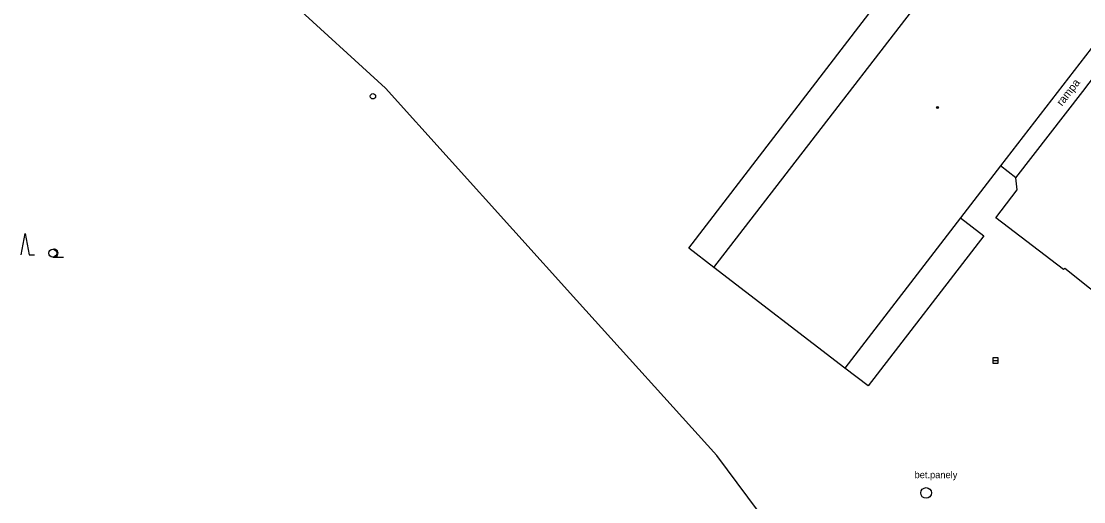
# Model space of a CAD drawing. Extents: x -595546 to -593986, y -1160845 to -1159202.
# Drawn here: x -595106 to -595006.4, y -1159415.1 to -1159370 of the extents above; entities that cross this region are included whole.
import ezdxf

# ---------------------------------------------------------------- set-up
doc = ezdxf.new("R2010")
doc.units = 0
for name, color, linetype in [('Level 27', 7, 'Continuous'), ('Level 28', 7, 'Continuous'), ('Level 36', 7, 'Continuous'), ('Level 39', 7, 'Continuous'), ('TM - budovy zdene_ betonove - VP', 7, 'Continuous'), ('TM - komunikace - VP', 7, 'Continuous'), ('TM - popis povrchu', 7, 'Continuous'), ('TM - poznamka', 7, 'Continuous'), ('TM - rozhrani mezi zpev. plochami mezi sebou - VP', 7, 'Continuous'), ('TM - rozhrani ploch obecne - VP', 7, 'Continuous')]:
    doc.layers.add(name, color=color, linetype=linetype)

msp = doc.modelspace()

# ---------------------------------------------------------------- linework, layer by layer
at = {"layer": 'Level 27'}
msp.add_line((-595014.93, -1159401.83), (-595014.43, -1159401.83), dxfattribs=at)
msp.add_lwpolyline([(-595014.93, -1159402.08), (-595014.43, -1159402.08), (-595014.43, -1159401.58), (-595014.93, -1159401.58)], close=True, dxfattribs=at)
msp.add_circle((-595021.2, -1159414.23), 0.5, dxfattribs=at)
at = {"layer": 'Level 28'}
msp.add_circle((-595073.06, -1159377.06), 0.25, dxfattribs=at)
at = {"layer": 'Level 36'}
msp.add_line((-595103.08, -1159392.135), (-595102.08, -1159392.135), dxfattribs=at)
msp.add_lwpolyline([(-595106.029, -1159391.918), (-595105.654, -1159389.918), (-595105.279, -1159391.918), (-595104.779, -1159391.918)], dxfattribs=at)
msp.add_circle((-595103.08, -1159391.76), 0.375, dxfattribs=at)
msp.add_arc((-595102.955, -1159391.76), 0.375, 260.40593, 99.59407, dxfattribs=at)
at = {"layer": 'Level 39'}
for radius in [0.09, 0.0398]:
    msp.add_circle((-595020.13, -1159378.1), radius, dxfattribs=at)
at = {"layer": 'TM - budovy zdene_ betonove - VP'}
for points in [[(-595041.11, -1159393.09), (-595013.43, -1159357.28)], [(-595003.07, -1159369.15), (-595014.22, -1159383.59)], [(-595014.22, -1159383.59), (-595017.97, -1159388.45)], [(-595017.97, -1159388.45), (-595028.81, -1159402.53)], [(-595028.81, -1159402.53), (-595041.11, -1159393.09)]]:
    msp.add_lwpolyline(points, dxfattribs=at)
at = {"layer": 'TM - komunikace - VP'}
for points in [[(-595006.52, -1159376.61), (-595001.67, -1159370.22)], [(-595053.97, -1159396.18), (-595071.89, -1159376.31)], [(-595012.79, -1159384.7), (-595006.52, -1159376.61)], [(-595040.81, -1159410.73), (-595053.97, -1159396.18)], [(-595031.11, -1159423.78), (-595040.81, -1159410.73)]]:
    msp.add_lwpolyline(points, dxfattribs=at)
at = {"layer": 'TM - rozhrani mezi zpev. plochami mezi sebou - VP'}
for points in [[(-595012.67, -1159385.81), (-595012.79, -1159384.7)], [(-595014.67, -1159388.46), (-595012.67, -1159385.81)], [(-595008.32, -1159393.29), (-595014.67, -1159388.46)], [(-595008.19, -1159393.19), (-595008.32, -1159393.29)], [(-595003.56, -1159396.88), (-595008.19, -1159393.19)]]:
    msp.add_lwpolyline(points, dxfattribs=at)
at = {"layer": 'TM - rozhrani ploch obecne - VP'}
for points in [[(-595043.45, -1159391.28), (-595015.9, -1159355.44)], [(-595080.85, -1159368.11), (-595071.89, -1159376.31)], [(-595012.79, -1159384.7), (-595014.22, -1159383.59)], [(-595017.97, -1159388.45), (-595015.79, -1159390.13)], [(-595015.79, -1159390.13), (-595026.63, -1159404.19)], [(-595041.11, -1159393.09), (-595043.45, -1159391.28)], [(-595026.63, -1159404.19), (-595028.81, -1159402.53)]]:
    msp.add_lwpolyline(points, dxfattribs=at)

# ---------------------------------------------------------------- texts
at = {"layer": 'TM - popis povrchu'}
msp.add_text('bet.panely', height=0.65, dxfattribs=at).set_placement((-595022.28, -1159412.85))
at = {"layer": 'TM - poznamka'}
msp.add_text('rampa', height=0.75, rotation=52.19179, dxfattribs=at).set_placement((-595008.46, -1159378.03))

doc.saveas('drawing.dxf')
